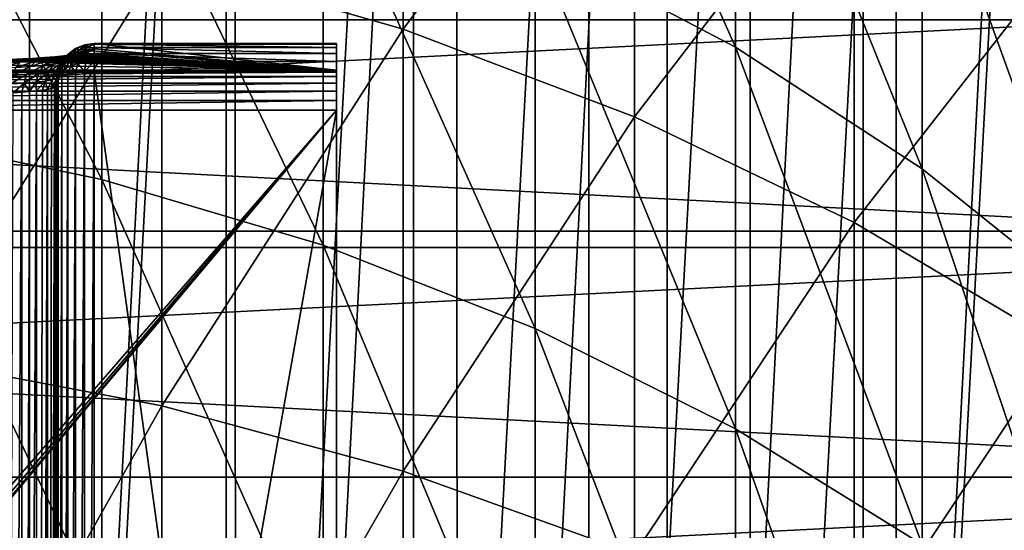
# Model space of a CAD drawing. Header units: millimetres. Extents: x -30 to 76, y -3 to 301.
# Tile 308 of 356: x 3.3 to 8.58, y 286.52 to 289.25. Entities that reach past the tile are written whole.
import ezdxf

# ---------------------------------------------------------------- set-up
doc = ezdxf.new("R2010")
doc.units = ezdxf.units.MM
doc.header["$LTSCALE"] = 81.481481
for name, color, linetype in [('132', 7, 'CONTINUOUS'), ('135', 7, 'CONTINUOUS'), ('183', 7, 'CONTINUOUS'), ('185', 7, 'CONTINUOUS'), ('186', 7, 'CONTINUOUS'), ('187', 7, 'CONTINUOUS'), ('189', 7, 'CONTINUOUS'), ('190', 7, 'CONTINUOUS'), ('199', 7, 'CONTINUOUS'), ('201', 7, 'CONTINUOUS'), ('210', 7, 'CONTINUOUS'), ('211', 7, 'CONTINUOUS'), ('212', 7, 'CONTINUOUS'), ('213', 7, 'CONTINUOUS'), ('280', 7, 'CONTINUOUS'), ('281', 7, 'CONTINUOUS'), ('407', 7, 'CONTINUOUS'), ('408', 7, 'CONTINUOUS')]:
    doc.layers.add(name, color=color, linetype=linetype)

msp = doc.modelspace()

# ---------------------------------------------------------------- linework, layer by layer
at = {"layer": '132', "color": 7, "linetype": 'CONTINUOUS', "true_color": 0xaaaaaa}
for points in [[(5.3576, 289.2033, 8.314), (4.064, 289.574, 8.0369), (5.3576, 291.3577, 11.4229), (5.3576, 289.2033, 8.314)], [(6.5996, 290.8633, 11.74), (5.3576, 289.2033, 8.314), (5.3576, 291.3577, 11.4229), (6.5996, 290.8633, 11.74)], [(6.5996, 288.7327, 8.6656), (5.3576, 289.2033, 8.314), (6.5996, 290.8633, 11.74), (6.5996, 288.7327, 8.6656)], [(7.778, 290.2687, 12.1213), (6.5996, 288.7327, 8.6656), (6.5996, 290.8633, 11.74), (7.778, 290.2687, 12.1213)], [(7.778, 288.1669, 9.0884), (6.5996, 288.7327, 8.6656), (7.778, 290.2687, 12.1213), (7.778, 288.1669, 9.0884)], [(8.8815, 289.5798, 12.5632), (7.778, 288.1669, 9.0884), (7.778, 290.2687, 12.1213), (8.8815, 289.5798, 12.5632)], [(4.064, 289.574, 8.0369), (2.7313, 287.4348, 4.8456), (2.7313, 289.8414, 7.8371), (4.064, 289.574, 8.0369)], [(4.064, 287.1823, 5.064), (2.7313, 287.4348, 4.8456), (4.064, 289.574, 8.0369), (4.064, 287.1823, 5.064)], [(5.3576, 289.2033, 8.314), (4.064, 287.1823, 5.064), (4.064, 289.574, 8.0369), (5.3576, 289.2033, 8.314)], [(8.8815, 287.5113, 9.5783), (7.778, 288.1669, 9.0884), (8.8815, 289.5798, 12.5632), (8.8815, 287.5113, 9.5783)], [(5.3576, 286.8323, 5.3668), (4.064, 287.1823, 5.064), (5.3576, 289.2033, 8.314), (5.3576, 286.8323, 5.3668)], [(6.5996, 288.7327, 8.6656), (5.3576, 286.8323, 5.3668), (5.3576, 289.2033, 8.314), (6.5996, 288.7327, 8.6656)], [(6.5996, 286.3881, 5.7512), (5.3576, 286.8323, 5.3668), (6.5996, 288.7327, 8.6656), (6.5996, 286.3881, 5.7512)], [(7.778, 288.1669, 9.0884), (6.5996, 286.3881, 5.7512), (6.5996, 288.7327, 8.6656), (7.778, 288.1669, 9.0884)], [(7.778, 285.8539, 6.2133), (6.5996, 286.3881, 5.7512), (7.778, 288.1669, 9.0884), (7.778, 285.8539, 6.2133)], [(8.8815, 287.5113, 9.5783), (7.778, 285.8539, 6.2133), (7.778, 288.1669, 9.0884), (8.8815, 287.5113, 9.5783)], [(8.8815, 285.2349, 6.7487), (7.778, 285.8539, 6.2133), (8.8815, 287.5113, 9.5783), (8.8815, 285.2349, 6.7487)], [(4.064, 287.1823, 5.064), (2.7313, 284.8207, 2.0336), (2.7313, 287.4348, 4.8456), (4.064, 287.1823, 5.064)], [(4.064, 284.5844, 2.2695), (2.7313, 284.8207, 2.0336), (4.064, 287.1823, 5.064), (4.064, 284.5844, 2.2695)], [(5.3576, 286.8323, 5.3668), (4.064, 284.5844, 2.2695), (4.064, 287.1823, 5.064), (5.3576, 286.8323, 5.3668)], [(5.3576, 284.2569, 2.5965), (4.064, 284.5844, 2.2695), (5.3576, 286.8323, 5.3668), (5.3576, 284.2569, 2.5965)], [(6.5996, 286.3881, 5.7512), (5.3576, 284.2569, 2.5965), (5.3576, 286.8323, 5.3668), (6.5996, 286.3881, 5.7512)]]:
    msp.add_3dface(points, dxfattribs=at)
at = {"layer": '135', "color": 7, "linetype": 'CONTINUOUS', "true_color": 0xaaaaaa}
for points in [[(6.0663, 289.67, 12.5053), (7.1409, 289.1062, 12.8669), (6.0663, 291.524, 15.6369), (6.0663, 289.67, 12.5053)], [(6.0663, 291.524, 15.6369), (7.1409, 289.1062, 12.8669), (7.1409, 290.9358, 15.9573), (6.0663, 291.524, 15.6369)], [(7.1409, 289.1062, 12.8669), (8.1422, 288.4538, 13.2853), (7.1409, 290.9358, 15.9573), (7.1409, 289.1062, 12.8669)], [(7.1409, 290.9358, 15.9573), (8.1422, 288.4538, 13.2853), (8.1422, 290.2552, 16.328), (7.1409, 290.9358, 15.9573)], [(2.5162, 288.6504, 8.7271), (3.742, 288.3961, 8.9171), (2.5162, 290.7768, 11.7955), (2.5162, 288.6504, 8.7271)], [(2.5162, 290.7768, 11.7955), (3.742, 288.3961, 8.9171), (3.742, 290.5096, 11.9668), (2.5162, 290.7768, 11.7955)], [(3.742, 288.3961, 8.9171), (4.9294, 288.0439, 9.1803), (3.742, 290.5096, 11.9668), (3.742, 288.3961, 8.9171)], [(3.742, 290.5096, 11.9668), (4.9294, 288.0439, 9.1803), (4.9294, 290.1394, 12.2043), (3.742, 290.5096, 11.9668)], [(8.1422, 288.4538, 13.2853), (9.0599, 287.7195, 13.7563), (8.1422, 290.2552, 16.328), (8.1422, 288.4538, 13.2853)], [(8.1422, 290.2552, 16.328), (9.0599, 287.7195, 13.7563), (9.0599, 289.4891, 16.7454), (8.1422, 290.2552, 16.328)], [(4.9294, 288.0439, 9.1803), (6.0663, 287.5972, 9.5141), (4.9294, 290.1394, 12.2043), (4.9294, 288.0439, 9.1803)], [(4.9294, 290.1394, 12.2043), (6.0663, 287.5972, 9.5141), (6.0663, 289.67, 12.5053), (4.9294, 290.1394, 12.2043)], [(6.0663, 287.5972, 9.5141), (7.1409, 287.0606, 9.9151), (6.0663, 289.67, 12.5053), (6.0663, 287.5972, 9.5141)], [(6.0663, 289.67, 12.5053), (7.1409, 287.0606, 9.9151), (7.1409, 289.1062, 12.8669), (6.0663, 289.67, 12.5053)], [(7.1409, 287.0606, 9.9151), (8.1422, 286.4398, 10.379), (7.1409, 289.1062, 12.8669), (7.1409, 287.0606, 9.9151)], [(7.1409, 289.1062, 12.8669), (8.1422, 286.4398, 10.379), (8.1422, 288.4538, 13.2853), (7.1409, 289.1062, 12.8669)], [(2.5162, 286.3103, 5.8184), (3.742, 286.0703, 6.026), (2.5162, 288.6504, 8.7271), (2.5162, 286.3103, 5.8184)], [(2.5162, 288.6504, 8.7271), (3.742, 286.0703, 6.026), (3.742, 288.3961, 8.9171), (2.5162, 288.6504, 8.7271)], [(8.1422, 286.4398, 10.379), (9.0599, 285.7409, 10.9012), (8.1422, 288.4538, 13.2853), (8.1422, 286.4398, 10.379)], [(8.1422, 288.4538, 13.2853), (9.0599, 285.7409, 10.9012), (9.0599, 287.7195, 13.7563), (8.1422, 288.4538, 13.2853)], [(3.742, 286.0703, 6.026), (4.9294, 285.7377, 6.3138), (3.742, 288.3961, 8.9171), (3.742, 286.0703, 6.026)], [(3.742, 288.3961, 8.9171), (4.9294, 285.7377, 6.3138), (4.9294, 288.0439, 9.1803), (3.742, 288.3961, 8.9171)], [(4.9294, 285.7377, 6.3138), (6.0663, 285.316, 6.6786), (4.9294, 288.0439, 9.1803), (4.9294, 285.7377, 6.3138)], [(4.9294, 288.0439, 9.1803), (6.0663, 285.316, 6.6786), (6.0663, 287.5972, 9.5141), (4.9294, 288.0439, 9.1803)], [(6.0663, 285.316, 6.6786), (7.1409, 284.8095, 7.1168), (6.0663, 287.5972, 9.5141), (6.0663, 285.316, 6.6786)], [(6.0663, 287.5972, 9.5141), (7.1409, 284.8095, 7.1168), (7.1409, 287.0606, 9.9151), (6.0663, 287.5972, 9.5141)], [(7.1409, 284.8095, 7.1168), (8.1422, 284.2233, 7.6239), (7.1409, 287.0606, 9.9151), (7.1409, 284.8095, 7.1168)], [(7.1409, 287.0606, 9.9151), (8.1422, 284.2233, 7.6239), (8.1422, 286.4398, 10.379), (7.1409, 287.0606, 9.9151)]]:
    msp.add_3dface(points, dxfattribs=at)
at = {"layer": '183', "color": 7, "linetype": 'CONTINUOUS', "true_color": 0xaaaaaa}
for points in [[(3.6476, 289.0747, 128.3664), (5, 288.9832, 129.4125), (3.6872, 289.0858, 128.2391), (3.6476, 289.0747, 128.3664)], [(3.6872, 289.0858, 128.2391), (5, 288.9832, 129.4125), (3.7, 289.0968, 128.114), (3.6872, 289.0858, 128.2391)], [(3.7, 289.0968, 128.114), (5, 288.9832, 129.4125), (3.7, 289.1256, 127.7848), (3.7, 289.0968, 128.114)], [(3.7, 289.1256, 127.7848), (5, 288.9832, 129.4125), (5, 289.1256, 127.7848), (3.7, 289.1256, 127.7848)], [(1.45, 288.9832, 129.4125), (5, 288.9832, 129.4125), (1.45, 289.0358, 128.8113), (1.45, 288.9832, 129.4125)], [(1.45, 289.0358, 128.8113), (5, 288.9832, 129.4125), (3, 289.0358, 128.8113), (1.45, 289.0358, 128.8113)], [(3, 289.0358, 128.8113), (5, 288.9832, 129.4125), (3.1257, 289.0369, 128.7986), (3, 289.0358, 128.8113)], [(3.1257, 289.0369, 128.7986), (5, 288.9832, 129.4125), (3.2536, 289.0403, 128.7592), (3.1257, 289.0369, 128.7986)], [(3.2536, 289.0403, 128.7592), (5, 288.9832, 129.4125), (3.3163, 289.0429, 128.7292), (3.2536, 289.0403, 128.7592)], [(3.3163, 289.0429, 128.7292), (5, 288.9832, 129.4125), (3.377, 289.0462, 128.6926), (3.3163, 289.0429, 128.7292)], [(3.377, 289.0462, 128.6926), (5, 288.9832, 129.4125), (3.4348, 289.0499, 128.6496), (3.377, 289.0462, 128.6926)], [(3.4348, 289.0499, 128.6496), (5, 288.9832, 129.4125), (3.4886, 289.0542, 128.6008), (3.4348, 289.0499, 128.6496)], [(3.4886, 289.0542, 128.6008), (5, 288.9832, 129.4125), (3.5376, 289.0589, 128.5471), (3.4886, 289.0542, 128.6008)], [(3.5376, 289.0589, 128.5471), (5, 288.9832, 129.4125), (3.5807, 289.0639, 128.4895), (3.5376, 289.0589, 128.5471)], [(3.5807, 289.0639, 128.4895), (5, 288.9832, 129.4125), (3.6175, 289.0692, 128.4289), (3.5807, 289.0639, 128.4895)], [(3.6175, 289.0692, 128.4289), (5, 288.9832, 129.4125), (3.6476, 289.0747, 128.3664), (3.6175, 289.0692, 128.4289)]]:
    msp.add_3dface(points, dxfattribs=at)
at = {"layer": '185', "color": 7, "linetype": 'CONTINUOUS', "true_color": 0xaaaaaa}
for points in [[(5, 288.9832, 129.4125), (1.45, 288.9832, 129.4125), (1.45, 288.972, 129.463), (5, 288.9832, 129.4125)], [(5, 288.972, 129.4632), (5, 288.9832, 129.4125), (1.45, 288.972, 129.463), (5, 288.972, 129.4632)], [(5, 288.9481, 129.5093), (5, 288.972, 129.4632), (1.45, 288.9482, 129.5092), (5, 288.9481, 129.5093)], [(1.45, 288.9482, 129.5092), (5, 288.972, 129.4632), (1.45, 288.972, 129.463), (1.45, 288.9482, 129.5092)], [(1.45, 288.9132, 129.5476), (5, 288.9481, 129.5093), (1.45, 288.9482, 129.5092), (1.45, 288.9132, 129.5476)], [(5, 288.9132, 129.5477), (5, 288.9481, 129.5093), (1.45, 288.9132, 129.5476), (5, 288.9132, 129.5477)], [(5, 288.8695, 129.5758), (5, 288.9132, 129.5477), (1.45, 288.8696, 129.5758), (5, 288.8695, 129.5758)], [(1.45, 288.8696, 129.5758), (5, 288.9132, 129.5477), (1.45, 288.9132, 129.5476), (1.45, 288.8696, 129.5758)], [(1.45, 288.8201, 129.5918), (5, 288.8695, 129.5758), (1.45, 288.8696, 129.5758), (1.45, 288.8201, 129.5918)], [(5, 288.8201, 129.5918), (5, 288.8695, 129.5758), (1.45, 288.8201, 129.5918), (5, 288.8201, 129.5918)], [(5, 288.7682, 129.5944), (5, 288.8201, 129.5918), (1.45, 288.7682, 129.5944), (5, 288.7682, 129.5944)], [(1.45, 288.7682, 129.5944), (5, 288.8201, 129.5918), (1.45, 288.8201, 129.5918), (1.45, 288.7682, 129.5944)]]:
    msp.add_3dface(points, dxfattribs=at)
at = {"layer": '186', "color": 7, "linetype": 'CONTINUOUS', "true_color": 0xaaaaaa}
for points in [[(5, 289.1256, 127.7848), (5, 288.9832, 129.4125), (5, 279.5751, 125.0546), (5, 289.1256, 127.7848)], [(5, 289.1227, 127.7292), (5, 289.1256, 127.7848), (5, 279.5751, 125.0546), (5, 289.1227, 127.7292)], [(5, 289.1045, 127.6766), (5, 289.1227, 127.7292), (5, 279.5751, 125.0546), (5, 289.1045, 127.6766)], [(5, 289.0726, 127.631), (5, 289.1045, 127.6766), (5, 279.5751, 125.0546), (5, 289.0726, 127.631)], [(5, 289.0294, 127.5959), (5, 289.0726, 127.631), (5, 279.5751, 125.0546), (5, 289.0294, 127.5959)], [(5, 288.9781, 127.5742), (5, 289.0294, 127.5959), (5, 279.5751, 125.0546), (5, 288.9781, 127.5742)], [(5, 288.9832, 129.4125), (5, 288.972, 129.4632), (5, 275.4583, 123.8541), (5, 288.9832, 129.4125)], [(5, 279.5751, 125.0546), (5, 288.9832, 129.4125), (5, 275.4583, 123.8541), (5, 279.5751, 125.0546)], [(5, 288.972, 129.4632), (5, 288.9481, 129.5093), (5, 275.4583, 123.8541), (5, 288.972, 129.4632)], [(5, 288.9481, 129.5093), (5, 288.9132, 129.5477), (5, 275.4583, 123.8541), (5, 288.9481, 129.5093)], [(5, 288.9132, 129.5477), (5, 288.8695, 129.5758), (5, 275.4583, 123.8541), (5, 288.9132, 129.5477)], [(5, 288.8695, 129.5758), (5, 288.8201, 129.5918), (5, 275.4583, 123.8541), (5, 288.8695, 129.5758)], [(5, 288.8201, 129.5918), (5, 288.7682, 129.5944), (5, 275.4583, 123.8541), (5, 288.8201, 129.5918)], [(5, 288.7682, 129.5944), (5, 279.194, 128.8409), (5, 275.4583, 123.8541), (5, 288.7682, 129.5944)]]:
    msp.add_3dface(points, dxfattribs=at)
at = {"layer": '187', "color": 7, "linetype": 'CONTINUOUS', "true_color": 0xaaaaaa}
for points in [[(3.5, 288.9263, 127.7674), (3.5, 284.2069, 126.5028), (3.5, 288.9119, 127.9325), (3.5, 288.9263, 127.7674)], [(3.5, 288.9119, 127.9325), (3.5, 284.2069, 126.5028), (3.5, 288.8975, 128.0965), (3.5, 288.9119, 127.9325)], [(3.5, 288.8975, 128.0965), (3.5, 284.2069, 126.5028), (3.5, 281.9263, 127.4253), (3.5, 288.8975, 128.0965)]]:
    msp.add_3dface(points, dxfattribs=at)
at = {"layer": '189', "color": 7, "linetype": 'CONTINUOUS', "true_color": 0xaaaaaa}
for points in [[(3.6, 289.0989, 127.7825), (3.5586, 289.0672, 127.7797), (3.6, 289.0701, 128.1116), (3.6, 289.0989, 127.7825)], [(3.6482, 289.1188, 127.7842), (3.6, 289.0989, 127.7825), (3.6021, 289.0713, 128.1117), (3.6482, 289.1188, 127.7842)], [(3.6021, 289.0713, 128.1117), (3.6, 289.0989, 127.7825), (3.6, 289.0701, 128.1116), (3.6021, 289.0713, 128.1117)], [(3.6482, 289.09, 128.1134), (3.6482, 289.1188, 127.7842), (3.6021, 289.0713, 128.1117), (3.6482, 289.09, 128.1134)], [(3.7, 289.0968, 128.114), (3.7, 289.1256, 127.7848), (3.6482, 289.1188, 127.7842), (3.7, 289.0968, 128.114)], [(3.7, 289.0968, 128.114), (3.6482, 289.1188, 127.7842), (3.6511, 289.0907, 128.1134), (3.7, 289.0968, 128.114)], [(3.6511, 289.0907, 128.1134), (3.6482, 289.1188, 127.7842), (3.6482, 289.09, 128.1134), (3.6511, 289.0907, 128.1134)], [(3.5586, 289.0672, 127.7797), (3.5268, 289.026, 127.7761), (3.5585, 289.0383, 128.1088), (3.5586, 289.0672, 127.7797)], [(3.5585, 289.0383, 128.1088), (3.5268, 289.026, 127.7761), (3.5268, 288.9971, 128.1052), (3.5585, 289.0383, 128.1088)], [(3.6, 289.0701, 128.1116), (3.5586, 289.0672, 127.7797), (3.5585, 289.0383, 128.1088), (3.6, 289.0701, 128.1116)], [(3.5068, 288.9779, 127.7719), (3.5, 288.9263, 127.7674), (3.5068, 288.9491, 128.101), (3.5068, 288.9779, 127.7719)], [(3.5268, 289.026, 127.7761), (3.5068, 288.9779, 127.7719), (3.5268, 288.9971, 128.1052), (3.5268, 289.026, 127.7761)], [(3.5268, 288.9971, 128.1052), (3.5068, 288.9779, 127.7719), (3.5255, 288.9949, 128.105), (3.5268, 288.9971, 128.1052)], [(3.5255, 288.9949, 128.105), (3.5068, 288.9779, 127.7719), (3.5068, 288.9491, 128.101), (3.5255, 288.9949, 128.105)], [(3.5068, 288.9491, 128.101), (3.5, 288.9263, 127.7674), (3.506, 288.9461, 128.1008), (3.5068, 288.9491, 128.101)], [(3.5, 288.9263, 127.7674), (3.5, 288.9119, 127.9325), (3.506, 288.9461, 128.1008), (3.5, 288.9263, 127.7674)], [(3.5, 288.9119, 127.9325), (3.5, 288.8975, 128.0965), (3.506, 288.9461, 128.1008), (3.5, 288.9119, 127.9325)]]:
    msp.add_3dface(points, dxfattribs=at)
at = {"layer": '190', "color": 7, "linetype": 'CONTINUOUS', "true_color": 0xaaaaaa}
for points in [[(3.6125, 289.0715, 128.3355), (3.6416, 289.081, 128.2262), (3.5663, 289.0536, 128.3171), (3.6125, 289.0715, 128.3355)], [(3.5663, 289.0536, 128.3171), (3.6416, 289.081, 128.2262), (3.5933, 289.0623, 128.216), (3.5663, 289.0536, 128.3171)], [(3.6511, 289.0907, 128.1134), (3.6482, 289.09, 128.1134), (3.5933, 289.0623, 128.216), (3.6511, 289.0907, 128.1134)], [(3.6416, 289.081, 128.2262), (3.6511, 289.0907, 128.1134), (3.5933, 289.0623, 128.216), (3.6416, 289.081, 128.2262)], [(3.6482, 289.09, 128.1134), (3.6021, 289.0713, 128.1117), (3.5933, 289.0623, 128.216), (3.6482, 289.09, 128.1134)], [(3.6476, 289.0747, 128.3664), (3.6872, 289.0858, 128.2391), (3.6125, 289.0715, 128.3355), (3.6476, 289.0747, 128.3664)], [(3.6125, 289.0715, 128.3355), (3.6872, 289.0858, 128.2391), (3.6416, 289.081, 128.2262), (3.6125, 289.0715, 128.3355)], [(3.6872, 289.0858, 128.2391), (3.7, 289.0968, 128.114), (3.6416, 289.081, 128.2262), (3.6872, 289.0858, 128.2391)], [(3.7, 289.0968, 128.114), (3.6511, 289.0907, 128.1134), (3.6416, 289.081, 128.2262), (3.7, 289.0968, 128.114)], [(3.2065, 289.0227, 128.6768), (3.3017, 289.0265, 128.6324), (3.1914, 288.9937, 128.6329), (3.2065, 289.0227, 128.6768)], [(3.1914, 288.9937, 128.6329), (3.3017, 289.0265, 128.6324), (3.2798, 288.9972, 128.5917), (3.1914, 288.9937, 128.6329)], [(3.2233, 289.0377, 128.7246), (3.3263, 289.0419, 128.6765), (3.2065, 289.0227, 128.6768), (3.2233, 289.0377, 128.7246)], [(3.2065, 289.0227, 128.6768), (3.3263, 289.0419, 128.6765), (3.3017, 289.0265, 128.6324), (3.2065, 289.0227, 128.6768)], [(3.2536, 289.0403, 128.7592), (3.3163, 289.0429, 128.7292), (3.2233, 289.0377, 128.7246), (3.2536, 289.0403, 128.7592)], [(3.2233, 289.0377, 128.7246), (3.3163, 289.0429, 128.7292), (3.3263, 289.0419, 128.6765), (3.2233, 289.0377, 128.7246)], [(3.3017, 289.0265, 128.6324), (3.3878, 289.0317, 128.5722), (3.2798, 288.9972, 128.5917), (3.3017, 289.0265, 128.6324)], [(3.2798, 288.9972, 128.5917), (3.3878, 289.0317, 128.5722), (3.3596, 289.0019, 128.5359), (3.2798, 288.9972, 128.5917)], [(3.3263, 289.0419, 128.6765), (3.4194, 289.0475, 128.6114), (3.3017, 289.0265, 128.6324), (3.3263, 289.0419, 128.6765)], [(3.3017, 289.0265, 128.6324), (3.4194, 289.0475, 128.6114), (3.3878, 289.0317, 128.5722), (3.3017, 289.0265, 128.6324)], [(3.3163, 289.0429, 128.7292), (3.377, 289.0462, 128.6926), (3.3263, 289.0419, 128.6765), (3.3163, 289.0429, 128.7292)], [(3.377, 289.0462, 128.6926), (3.4348, 289.0499, 128.6496), (3.3263, 289.0419, 128.6765), (3.377, 289.0462, 128.6926)], [(3.3263, 289.0419, 128.6765), (3.4348, 289.0499, 128.6496), (3.4194, 289.0475, 128.6114), (3.3263, 289.0419, 128.6765)], [(3.3878, 289.0317, 128.5722), (3.462, 289.0381, 128.498), (3.3596, 289.0019, 128.5359), (3.3878, 289.0317, 128.5722)], [(3.3596, 289.0019, 128.5359), (3.462, 289.0381, 128.498), (3.4284, 289.0078, 128.4671), (3.3596, 289.0019, 128.5359)], [(3.4194, 289.0475, 128.6114), (3.4997, 289.0545, 128.5312), (3.3878, 289.0317, 128.5722), (3.4194, 289.0475, 128.6114)], [(3.3878, 289.0317, 128.5722), (3.4997, 289.0545, 128.5312), (3.462, 289.0381, 128.498), (3.3878, 289.0317, 128.5722)], [(3.4194, 289.0475, 128.6114), (3.4886, 289.0542, 128.6008), (3.4997, 289.0545, 128.5312), (3.4194, 289.0475, 128.6114)], [(3.4348, 289.0499, 128.6496), (3.4886, 289.0542, 128.6008), (3.4194, 289.0475, 128.6114), (3.4348, 289.0499, 128.6496)], [(3.462, 289.0381, 128.498), (3.5221, 289.0455, 128.4121), (3.4284, 289.0078, 128.4671), (3.462, 289.0381, 128.498)], [(3.4284, 289.0078, 128.4671), (3.5221, 289.0455, 128.4121), (3.4842, 289.0146, 128.3874), (3.4284, 289.0078, 128.4671)], [(3.4997, 289.0545, 128.5312), (3.5647, 289.0625, 128.4382), (3.462, 289.0381, 128.498), (3.4997, 289.0545, 128.5312)], [(3.462, 289.0381, 128.498), (3.5647, 289.0625, 128.4382), (3.5221, 289.0455, 128.4121), (3.462, 289.0381, 128.498)], [(3.5221, 289.0455, 128.4121), (3.5663, 289.0536, 128.3171), (3.4842, 289.0146, 128.3874), (3.5221, 289.0455, 128.4121)], [(3.4842, 289.0146, 128.3874), (3.5663, 289.0536, 128.3171), (3.5252, 289.0221, 128.2993), (3.4842, 289.0146, 128.3874)], [(3.4886, 289.0542, 128.6008), (3.5376, 289.0589, 128.5471), (3.4997, 289.0545, 128.5312), (3.4886, 289.0542, 128.6008)], [(3.5252, 289.0221, 128.2993), (3.5502, 289.0301, 128.2055), (3.494, 288.9797, 128.2842), (3.5252, 289.0221, 128.2993)], [(3.494, 288.9797, 128.2842), (3.5502, 289.0301, 128.2055), (3.5176, 288.9871, 128.196), (3.494, 288.9797, 128.2842)], [(3.5376, 289.0589, 128.5471), (3.5807, 289.0639, 128.4895), (3.4997, 289.0545, 128.5312), (3.5376, 289.0589, 128.5471)], [(3.4997, 289.0545, 128.5312), (3.5807, 289.0639, 128.4895), (3.5647, 289.0625, 128.4382), (3.4997, 289.0545, 128.5312)], [(3.5585, 289.0383, 128.1088), (3.5268, 288.9971, 128.1052), (3.5176, 288.9871, 128.196), (3.5585, 289.0383, 128.1088)], [(3.5502, 289.0301, 128.2055), (3.5585, 289.0383, 128.1088), (3.5176, 288.9871, 128.196), (3.5502, 289.0301, 128.2055)], [(3.5647, 289.0625, 128.4382), (3.6125, 289.0715, 128.3355), (3.5221, 289.0455, 128.4121), (3.5647, 289.0625, 128.4382)], [(3.5221, 289.0455, 128.4121), (3.6125, 289.0715, 128.3355), (3.5663, 289.0536, 128.3171), (3.5221, 289.0455, 128.4121)], [(3.5663, 289.0536, 128.3171), (3.5933, 289.0623, 128.216), (3.5252, 289.0221, 128.2993), (3.5663, 289.0536, 128.3171)], [(3.5252, 289.0221, 128.2993), (3.5933, 289.0623, 128.216), (3.5502, 289.0301, 128.2055), (3.5252, 289.0221, 128.2993)], [(3.6021, 289.0713, 128.1117), (3.6, 289.0701, 128.1116), (3.5502, 289.0301, 128.2055), (3.6021, 289.0713, 128.1117)], [(3.5933, 289.0623, 128.216), (3.6021, 289.0713, 128.1117), (3.5502, 289.0301, 128.2055), (3.5933, 289.0623, 128.216)], [(3.6, 289.0701, 128.1116), (3.5585, 289.0383, 128.1088), (3.5502, 289.0301, 128.2055), (3.6, 289.0701, 128.1116)], [(3.6175, 289.0692, 128.4289), (3.6476, 289.0747, 128.3664), (3.5647, 289.0625, 128.4382), (3.6175, 289.0692, 128.4289)], [(3.5647, 289.0625, 128.4382), (3.6476, 289.0747, 128.3664), (3.6125, 289.0715, 128.3355), (3.5647, 289.0625, 128.4382)], [(3.5807, 289.0639, 128.4895), (3.6175, 289.0692, 128.4289), (3.5647, 289.0625, 128.4382), (3.5807, 289.0639, 128.4895)], [(3.2798, 288.9972, 128.5917), (3.3596, 289.0019, 128.5359), (3.2631, 288.9564, 128.5591), (3.2798, 288.9972, 128.5917)], [(3.2631, 288.9564, 128.5591), (3.3596, 289.0019, 128.5359), (3.3382, 288.9609, 128.5067), (3.2631, 288.9564, 128.5591)], [(3.3596, 289.0019, 128.5359), (3.4284, 289.0078, 128.4671), (3.3382, 288.9609, 128.5067), (3.3596, 289.0019, 128.5359)], [(3.3382, 288.9609, 128.5067), (3.4284, 289.0078, 128.4671), (3.403, 288.9663, 128.442), (3.3382, 288.9609, 128.5067)], [(3.4284, 289.0078, 128.4671), (3.4842, 289.0146, 128.3874), (3.403, 288.9663, 128.442), (3.4284, 289.0078, 128.4671)], [(3.403, 288.9663, 128.442), (3.4842, 289.0146, 128.3874), (3.4554, 288.9727, 128.3671), (3.403, 288.9663, 128.442)], [(3.4554, 288.9727, 128.3671), (3.494, 288.9797, 128.2842), (3.4384, 288.9247, 128.353), (3.4554, 288.9727, 128.3671)], [(3.4384, 288.9247, 128.353), (3.494, 288.9797, 128.2842), (3.4756, 288.9315, 128.2733), (3.4384, 288.9247, 128.353)], [(3.4842, 289.0146, 128.3874), (3.5252, 289.0221, 128.2993), (3.4554, 288.9727, 128.3671), (3.4842, 289.0146, 128.3874)], [(3.4554, 288.9727, 128.3671), (3.5252, 289.0221, 128.2993), (3.494, 288.9797, 128.2842), (3.4554, 288.9727, 128.3671)], [(3.494, 288.9797, 128.2842), (3.5176, 288.9871, 128.196), (3.4756, 288.9315, 128.2733), (3.494, 288.9797, 128.2842)], [(3.4756, 288.9315, 128.2733), (3.5176, 288.9871, 128.196), (3.4984, 288.9386, 128.1884), (3.4756, 288.9315, 128.2733)], [(3.5255, 288.9949, 128.105), (3.5068, 288.9491, 128.101), (3.4984, 288.9386, 128.1884), (3.5255, 288.9949, 128.105)], [(3.5176, 288.9871, 128.196), (3.5255, 288.9949, 128.105), (3.4984, 288.9386, 128.1884), (3.5176, 288.9871, 128.196)], [(3.5268, 288.9971, 128.1052), (3.5255, 288.9949, 128.105), (3.5176, 288.9871, 128.196), (3.5268, 288.9971, 128.1052)], [(3.2631, 288.9564, 128.5591), (3.3382, 288.9609, 128.5067), (3.2532, 288.9092, 128.5378), (3.2631, 288.9564, 128.5591)], [(3.2532, 288.9092, 128.5378), (3.3382, 288.9609, 128.5067), (3.3255, 288.9134, 128.4873), (3.2532, 288.9092, 128.5378)], [(3.3382, 288.9609, 128.5067), (3.403, 288.9663, 128.442), (3.3255, 288.9134, 128.4873), (3.3382, 288.9609, 128.5067)], [(3.3255, 288.9134, 128.4873), (3.403, 288.9663, 128.442), (3.3878, 288.9187, 128.4251), (3.3255, 288.9134, 128.4873)], [(3.403, 288.9663, 128.442), (3.4554, 288.9727, 128.3671), (3.3878, 288.9187, 128.4251), (3.403, 288.9663, 128.442)], [(3.3878, 288.9187, 128.4251), (3.4554, 288.9727, 128.3671), (3.4384, 288.9247, 128.353), (3.3878, 288.9187, 128.4251)], [(3.3878, 288.9187, 128.4251), (3.4384, 288.9247, 128.353), (3.3909, 288.8714, 128.4072), (3.3878, 288.9187, 128.4251)], [(3.3909, 288.8714, 128.4072), (3.4384, 288.9247, 128.353), (3.4234, 288.8753, 128.3616), (3.3909, 288.8714, 128.4072)], [(3.4234, 288.8753, 128.3616), (3.4384, 288.9247, 128.353), (3.4505, 288.8794, 128.3127), (3.4234, 288.8753, 128.3616)], [(3.4384, 288.9247, 128.353), (3.4756, 288.9315, 128.2733), (3.4505, 288.8794, 128.3127), (3.4384, 288.9247, 128.353)], [(3.4505, 288.8794, 128.3127), (3.4756, 288.9315, 128.2733), (3.4719, 288.8837, 128.2611), (3.4505, 288.8794, 128.3127)], [(3.4756, 288.9315, 128.2733), (3.4984, 288.9386, 128.1884), (3.4719, 288.8837, 128.2611), (3.4756, 288.9315, 128.2733)], [(3.4719, 288.8837, 128.2611), (3.4984, 288.9386, 128.1884), (3.4875, 288.8882, 128.2074), (3.4719, 288.8837, 128.2611)], [(3.4875, 288.8882, 128.2074), (3.4984, 288.9386, 128.1884), (3.4969, 288.8929, 128.1523), (3.4875, 288.8882, 128.2074)], [(3.506, 288.9461, 128.1008), (3.5, 288.8975, 128.0965), (3.4969, 288.8929, 128.1523), (3.506, 288.9461, 128.1008)], [(3.4984, 288.9386, 128.1884), (3.506, 288.9461, 128.1008), (3.4969, 288.8929, 128.1523), (3.4984, 288.9386, 128.1884)], [(3.5068, 288.9491, 128.101), (3.506, 288.9461, 128.1008), (3.4984, 288.9386, 128.1884), (3.5068, 288.9491, 128.101)], [(3.2532, 288.9092, 128.5378), (3.3255, 288.9134, 128.4873), (3.266, 288.8621, 128.5184), (3.2532, 288.9092, 128.5378)], [(3.266, 288.8621, 128.5184), (3.3255, 288.9134, 128.4873), (3.3117, 288.8648, 128.4861), (3.266, 288.8621, 128.5184)], [(3.3117, 288.8648, 128.4861), (3.3255, 288.9134, 128.4873), (3.3536, 288.868, 128.4489), (3.3117, 288.8648, 128.4861)], [(3.3255, 288.9134, 128.4873), (3.3878, 288.9187, 128.4251), (3.3536, 288.868, 128.4489), (3.3255, 288.9134, 128.4873)], [(3.3536, 288.868, 128.4489), (3.3878, 288.9187, 128.4251), (3.3909, 288.8714, 128.4072), (3.3536, 288.868, 128.4489)]]:
    msp.add_3dface(points, dxfattribs=at)
at = {"layer": '199', "color": 7, "linetype": 'CONTINUOUS', "true_color": 0xaaaaaa}
for points in [[(5, 288.7682, 129.5944), (1.4141, 284.517, 129.2599), (1.3691, 284.4446, 129.2542), (5, 288.7682, 129.5944)], [(5, 288.7682, 129.5944), (1.3691, 284.4446, 129.2542), (3.3, 279.194, 128.8409), (5, 288.7682, 129.5944)], [(5, 288.7682, 129.5944), (1.4413, 284.5969, 129.2662), (1.4141, 284.517, 129.2599), (5, 288.7682, 129.5944)], [(5, 288.7682, 129.5944), (1.45, 284.6807, 129.2728), (1.4413, 284.5969, 129.2662), (5, 288.7682, 129.5944)], [(5, 288.7682, 129.5944), (1.45, 288.7682, 129.5944), (1.45, 284.6807, 129.2728), (5, 288.7682, 129.5944)], [(5, 279.194, 128.8409), (5, 288.7682, 129.5944), (3.3, 279.194, 128.8409), (5, 279.194, 128.8409)]]:
    msp.add_3dface(points, dxfattribs=at)
at = {"layer": '201', "color": 7, "linetype": 'CONTINUOUS', "true_color": 0xaaaaaa}
for points in [[(3.3117, 288.8648, 128.4861), (3.3536, 288.868, 128.4489), (3.3163, 274.8688, 127.1348), (3.3117, 288.8648, 128.4861)], [(3.3536, 288.868, 128.4489), (3.3909, 288.8714, 128.4072), (3.3163, 274.8688, 127.1348), (3.3536, 288.868, 128.4489)], [(3.3163, 274.8688, 127.1348), (3.3909, 288.8714, 128.4072), (3.3943, 274.8905, 127.0567), (3.3163, 274.8688, 127.1348)], [(3.3909, 288.8714, 128.4072), (3.4234, 288.8753, 128.3616), (3.3943, 274.8905, 127.0567), (3.3909, 288.8714, 128.4072)], [(3.4234, 288.8753, 128.3616), (3.4505, 288.8794, 128.3127), (3.3943, 274.8905, 127.0567), (3.4234, 288.8753, 128.3616)], [(3.3943, 274.8905, 127.0567), (3.4505, 288.8794, 128.3127), (3.4522, 274.9068, 126.9638), (3.3943, 274.8905, 127.0567)], [(3.4505, 288.8794, 128.3127), (3.4719, 288.8837, 128.2611), (3.4522, 274.9068, 126.9638), (3.4505, 288.8794, 128.3127)], [(3.4719, 288.8837, 128.2611), (3.4875, 288.8882, 128.2074), (3.4522, 274.9068, 126.9638), (3.4719, 288.8837, 128.2611)], [(3.4522, 274.9068, 126.9638), (3.4875, 288.8882, 128.2074), (3.4879, 274.9168, 126.8603), (3.4522, 274.9068, 126.9638)], [(3.4875, 288.8882, 128.2074), (3.4969, 288.8929, 128.1523), (3.4879, 274.9168, 126.8603), (3.4875, 288.8882, 128.2074)], [(3.4969, 288.8929, 128.1523), (3.5, 281.9263, 127.4253), (3.4879, 274.9168, 126.8603), (3.4969, 288.8929, 128.1523)], [(3.5, 288.8975, 128.0965), (3.5, 281.9263, 127.4253), (3.4969, 288.8929, 128.1523), (3.5, 288.8975, 128.0965)], [(3.266, 288.8621, 128.5184), (3.3117, 288.8648, 128.4861), (3.2214, 274.8431, 127.1936), (3.266, 288.8621, 128.5184)], [(3.2214, 274.8431, 127.1936), (3.3117, 288.8648, 128.4861), (3.3163, 274.8688, 127.1348), (3.2214, 274.8431, 127.1936)]]:
    msp.add_3dface(points, dxfattribs=at)
at = {"layer": '210', "color": 7, "linetype": 'CONTINUOUS', "true_color": 0xaaaaaa}
for points in [[(5, 288.9781, 127.5742), (5, 279.5751, 125.0546), (3.7, 288.9781, 127.5742), (5, 288.9781, 127.5742)], [(3.7, 288.9781, 127.5742), (5, 279.5751, 125.0546), (3.7, 284.2819, 126.3158), (3.7, 288.9781, 127.5742)]]:
    msp.add_3dface(points, dxfattribs=at)
at = {"layer": '211', "color": 7, "linetype": 'CONTINUOUS', "true_color": 0xaaaaaa}
for points in [[(3.7, 289.1256, 127.7848), (5, 289.1256, 127.7848), (5, 289.1227, 127.7292), (3.7, 289.1256, 127.7848)], [(3.7, 289.1256, 127.7848), (5, 289.1227, 127.7292), (3.7, 289.1227, 127.7292), (3.7, 289.1256, 127.7848)], [(5, 289.1227, 127.7292), (5, 289.1045, 127.6766), (3.7, 289.1227, 127.7292), (5, 289.1227, 127.7292)], [(3.7, 289.1227, 127.7292), (5, 289.1045, 127.6766), (3.7, 289.1045, 127.6765), (3.7, 289.1227, 127.7292)], [(5, 289.1045, 127.6766), (5, 289.0726, 127.631), (3.7, 289.1045, 127.6765), (5, 289.1045, 127.6766)], [(3.7, 289.1045, 127.6765), (5, 289.0726, 127.631), (3.7, 289.0725, 127.6309), (3.7, 289.1045, 127.6765)], [(5, 289.0726, 127.631), (5, 289.0294, 127.5959), (3.7, 289.0725, 127.6309), (5, 289.0726, 127.631)], [(3.7, 289.0725, 127.6309), (5, 289.0294, 127.5959), (3.7, 289.0292, 127.5958), (3.7, 289.0725, 127.6309)], [(5, 289.0294, 127.5959), (5, 288.9781, 127.5742), (3.7, 289.0292, 127.5958), (5, 289.0294, 127.5959)], [(5, 288.9781, 127.5742), (3.7, 288.9781, 127.5742), (3.7, 289.0292, 127.5958), (5, 288.9781, 127.5742)]]:
    msp.add_3dface(points, dxfattribs=at)
at = {"layer": '212', "color": 7, "linetype": 'CONTINUOUS', "true_color": 0xaaaaaa}
for points in [[(3.5436, 289.0487, 127.7436), (3.5586, 289.0672, 127.7797), (3.5753, 289.0798, 127.7375), (3.5436, 289.0487, 127.7436)], [(3.5436, 289.0487, 127.7436), (3.5753, 289.0798, 127.7375), (3.5436, 289.0374, 127.7107), (3.5436, 289.0487, 127.7436)], [(3.5436, 289.0374, 127.7107), (3.5753, 289.0798, 127.7375), (3.5753, 289.0656, 127.6963), (3.5436, 289.0374, 127.7107)], [(3.5586, 289.0672, 127.7797), (3.6, 289.0989, 127.7825), (3.5753, 289.0798, 127.7375), (3.5586, 289.0672, 127.7797)], [(3.5753, 289.0798, 127.7375), (3.6, 289.0989, 127.7825), (3.6132, 289.1032, 127.733), (3.5753, 289.0798, 127.7375)], [(3.5753, 289.0798, 127.7375), (3.6132, 289.1032, 127.733), (3.5753, 289.0656, 127.6963), (3.5753, 289.0798, 127.7375)], [(3.5753, 289.0656, 127.6963), (3.6132, 289.1032, 127.733), (3.6132, 289.0869, 127.6855), (3.5753, 289.0656, 127.6963)], [(3.5753, 289.0656, 127.6963), (3.6132, 289.0869, 127.6855), (3.5753, 289.0406, 127.6607), (3.5753, 289.0656, 127.6963)], [(3.5753, 289.0406, 127.6607), (3.6132, 289.0869, 127.6855), (3.6132, 289.0581, 127.6444), (3.5753, 289.0406, 127.6607)], [(3.6, 289.0989, 127.7825), (3.6482, 289.1188, 127.7842), (3.6132, 289.1032, 127.733), (3.6, 289.0989, 127.7825)], [(3.6132, 289.1032, 127.733), (3.6482, 289.1188, 127.7842), (3.6555, 289.1177, 127.7302), (3.6132, 289.1032, 127.733)], [(3.6132, 289.1032, 127.733), (3.6555, 289.1177, 127.7302), (3.6132, 289.0869, 127.6855), (3.6132, 289.1032, 127.733)], [(3.6132, 289.0869, 127.6855), (3.6555, 289.1177, 127.7302), (3.6555, 289.1, 127.6788), (3.6132, 289.0869, 127.6855)], [(3.6132, 289.0869, 127.6855), (3.6555, 289.1, 127.6788), (3.6132, 289.0581, 127.6444), (3.6132, 289.0869, 127.6855)], [(3.6132, 289.0581, 127.6444), (3.6555, 289.1, 127.6788), (3.6555, 289.0689, 127.6343), (3.6132, 289.0581, 127.6444)], [(3.6482, 289.1188, 127.7842), (3.7, 289.1256, 127.7848), (3.6555, 289.1177, 127.7302), (3.6482, 289.1188, 127.7842)], [(3.7, 289.1256, 127.7848), (3.7, 289.1227, 127.7292), (3.6555, 289.1177, 127.7302), (3.7, 289.1256, 127.7848)], [(3.7, 289.1227, 127.7292), (3.7, 289.1045, 127.6765), (3.6555, 289.1, 127.6788), (3.7, 289.1227, 127.7292)], [(3.6555, 289.1177, 127.7302), (3.7, 289.1227, 127.7292), (3.6555, 289.1, 127.6788), (3.6555, 289.1177, 127.7302)], [(3.7, 289.1045, 127.6765), (3.7, 289.0725, 127.6309), (3.6555, 289.0689, 127.6343), (3.7, 289.1045, 127.6765)], [(3.6555, 289.1, 127.6788), (3.7, 289.1045, 127.6765), (3.6555, 289.0689, 127.6343), (3.6555, 289.1, 127.6788)], [(3.5198, 289.0115, 127.7508), (3.5268, 289.026, 127.7761), (3.5436, 289.0487, 127.7436), (3.5198, 289.0115, 127.7508)], [(3.5198, 289.0115, 127.7508), (3.5436, 289.0487, 127.7436), (3.5198, 289.0036, 127.7279), (3.5198, 289.0115, 127.7508)], [(3.5198, 289.0036, 127.7279), (3.5436, 289.0487, 127.7436), (3.5436, 289.0374, 127.7107), (3.5198, 289.0036, 127.7279)], [(3.5198, 289.0036, 127.7279), (3.5436, 289.0374, 127.7107), (3.5198, 288.9898, 127.7081), (3.5198, 289.0036, 127.7279)], [(3.5198, 288.9898, 127.7081), (3.5436, 289.0374, 127.7107), (3.5436, 289.0175, 127.6823), (3.5198, 288.9898, 127.7081)], [(3.5268, 289.026, 127.7761), (3.5586, 289.0672, 127.7797), (3.5436, 289.0487, 127.7436), (3.5268, 289.026, 127.7761)], [(3.5436, 289.0374, 127.7107), (3.5753, 289.0656, 127.6963), (3.5436, 289.0175, 127.6823), (3.5436, 289.0374, 127.7107)], [(3.5436, 289.0175, 127.6823), (3.5753, 289.0656, 127.6963), (3.5753, 289.0406, 127.6607), (3.5436, 289.0175, 127.6823)], [(3.5436, 289.0175, 127.6823), (3.5753, 289.0406, 127.6607), (3.5436, 288.9905, 127.6604), (3.5436, 289.0175, 127.6823)], [(3.5436, 288.9905, 127.6604), (3.5753, 289.0406, 127.6607), (3.5753, 289.0068, 127.6333), (3.5436, 288.9905, 127.6604)], [(3.5753, 289.0406, 127.6607), (3.6132, 289.0581, 127.6444), (3.5753, 289.0068, 127.6333), (3.5753, 289.0406, 127.6607)], [(3.5753, 289.0068, 127.6333), (3.6132, 289.0581, 127.6444), (3.6132, 289.019, 127.6128), (3.5753, 289.0068, 127.6333)], [(3.6132, 289.0581, 127.6444), (3.6555, 289.0689, 127.6343), (3.6132, 289.019, 127.6128), (3.6132, 289.0581, 127.6444)], [(3.6132, 289.019, 127.6128), (3.6555, 289.0689, 127.6343), (3.6555, 289.0266, 127.6001), (3.6132, 289.019, 127.6128)], [(3.6132, 289.019, 127.6128), (3.6555, 289.0266, 127.6001), (3.6482, 288.9763, 127.5808), (3.6132, 289.019, 127.6128)], [(3.7, 289.0292, 127.5958), (3.7, 288.9781, 127.5742), (3.6482, 288.9763, 127.5808), (3.7, 289.0292, 127.5958)], [(3.6555, 289.0266, 127.6001), (3.7, 289.0292, 127.5958), (3.6482, 288.9763, 127.5808), (3.6555, 289.0266, 127.6001)], [(3.7, 289.0725, 127.6309), (3.7, 289.0292, 127.5958), (3.6555, 289.0266, 127.6001), (3.7, 289.0725, 127.6309)], [(3.6555, 289.0689, 127.6343), (3.7, 289.0725, 127.6309), (3.6555, 289.0266, 127.6001), (3.6555, 289.0689, 127.6343)], [(3.5, 288.9263, 127.7674), (3.5068, 288.9779, 127.7719), (3.505, 288.97, 127.7589), (3.5, 288.9263, 127.7674)], [(3.505, 288.97, 127.7589), (3.5068, 288.9779, 127.7719), (3.5198, 289.0115, 127.7508), (3.505, 288.97, 127.7589)], [(3.505, 288.97, 127.7589), (3.5198, 289.0115, 127.7508), (3.505, 288.966, 127.7471), (3.505, 288.97, 127.7589)], [(3.505, 288.966, 127.7471), (3.5198, 289.0115, 127.7508), (3.5198, 289.0036, 127.7279), (3.505, 288.966, 127.7471)], [(3.505, 288.966, 127.7471), (3.5198, 289.0036, 127.7279), (3.505, 288.9589, 127.737), (3.505, 288.966, 127.7471)], [(3.505, 288.9589, 127.737), (3.5198, 289.0036, 127.7279), (3.5198, 288.9898, 127.7081), (3.505, 288.9589, 127.737)], [(3.505, 288.9589, 127.737), (3.5198, 288.9898, 127.7081), (3.505, 288.9492, 127.7292), (3.505, 288.9589, 127.737)], [(3.505, 288.9492, 127.7292), (3.5198, 288.9898, 127.7081), (3.5198, 288.971, 127.6929), (3.505, 288.9492, 127.7292)], [(3.5068, 288.9779, 127.7719), (3.5268, 289.026, 127.7761), (3.5198, 289.0115, 127.7508), (3.5068, 288.9779, 127.7719)], [(3.5198, 288.9898, 127.7081), (3.5436, 289.0175, 127.6823), (3.5198, 288.971, 127.6929), (3.5198, 288.9898, 127.7081)], [(3.5198, 288.971, 127.6929), (3.5436, 289.0175, 127.6823), (3.5436, 288.9905, 127.6604), (3.5198, 288.971, 127.6929)], [(3.5198, 288.971, 127.6929), (3.5436, 288.9905, 127.6604), (3.5268, 288.9522, 127.6708), (3.5198, 288.971, 127.6929)], [(3.5268, 288.9522, 127.6708), (3.5436, 288.9905, 127.6604), (3.5586, 288.9629, 127.6308), (3.5268, 288.9522, 127.6708)], [(3.5436, 288.9905, 127.6604), (3.5753, 289.0068, 127.6333), (3.5586, 288.9629, 127.6308), (3.5436, 288.9905, 127.6604)], [(3.5586, 288.9629, 127.6308), (3.5753, 289.0068, 127.6333), (3.6, 288.9712, 127.6001), (3.5586, 288.9629, 127.6308)], [(3.5753, 289.0068, 127.6333), (3.6132, 289.019, 127.6128), (3.6, 288.9712, 127.6001), (3.5753, 289.0068, 127.6333)], [(3.6, 288.9712, 127.6001), (3.6132, 289.019, 127.6128), (3.6482, 288.9763, 127.5808), (3.6, 288.9712, 127.6001)], [(3.5, 288.9263, 127.7674), (3.505, 288.97, 127.7589), (3.505, 288.966, 127.7471), (3.5, 288.9263, 127.7674)], [(3.5, 288.9263, 127.7674), (3.505, 288.966, 127.7471), (3.505, 288.9589, 127.737), (3.5, 288.9263, 127.7674)], [(3.5, 288.9263, 127.7674), (3.505, 288.9589, 127.737), (3.505, 288.9492, 127.7292), (3.5, 288.9263, 127.7674)], [(3.5, 288.9263, 127.7674), (3.505, 288.9492, 127.7292), (3.5068, 288.9397, 127.7174), (3.5, 288.9263, 127.7674)], [(3.505, 288.9492, 127.7292), (3.5198, 288.971, 127.6929), (3.5068, 288.9397, 127.7174), (3.505, 288.9492, 127.7292)], [(3.5068, 288.9397, 127.7174), (3.5198, 288.971, 127.6929), (3.5268, 288.9522, 127.6708), (3.5068, 288.9397, 127.7174)]]:
    msp.add_3dface(points, dxfattribs=at)
at = {"layer": '213', "color": 7, "linetype": 'CONTINUOUS', "true_color": 0xaaaaaa}
for points in [[(3.6, 288.9712, 127.6001), (3.6482, 288.9763, 127.5808), (3.6001, 279.5682, 125.0805), (3.6, 288.9712, 127.6001)], [(3.6001, 279.5682, 125.0805), (3.6482, 288.9763, 127.5808), (3.6484, 279.5733, 125.0612), (3.6001, 279.5682, 125.0805)], [(3.6482, 288.9763, 127.5808), (3.7, 288.9781, 127.5742), (3.6484, 279.5733, 125.0612), (3.6482, 288.9763, 127.5808)], [(3.7, 288.9781, 127.5742), (3.7, 284.2819, 126.3158), (3.6484, 279.5733, 125.0612), (3.7, 288.9781, 127.5742)], [(3.5, 279.5233, 125.2478), (3.5, 284.2069, 126.5028), (3.5068, 288.9397, 127.7174), (3.5, 279.5233, 125.2478)], [(3.5, 279.5233, 125.2478), (3.5068, 288.9397, 127.7174), (3.5068, 279.5367, 125.1978), (3.5, 279.5233, 125.2478)], [(3.5, 284.2069, 126.5028), (3.5, 288.9263, 127.7674), (3.5068, 288.9397, 127.7174), (3.5, 284.2069, 126.5028)], [(3.5068, 288.9397, 127.7174), (3.5268, 288.9522, 127.6708), (3.5068, 279.5367, 125.1978), (3.5068, 288.9397, 127.7174)], [(3.5068, 279.5367, 125.1978), (3.5268, 288.9522, 127.6708), (3.5268, 279.5492, 125.1512), (3.5068, 279.5367, 125.1978)], [(3.5268, 288.9522, 127.6708), (3.5586, 288.9629, 127.6308), (3.5268, 279.5492, 125.1512), (3.5268, 288.9522, 127.6708)], [(3.5268, 279.5492, 125.1512), (3.5586, 288.9629, 127.6308), (3.5587, 279.5599, 125.1112), (3.5268, 279.5492, 125.1512)], [(3.5586, 288.9629, 127.6308), (3.6, 288.9712, 127.6001), (3.5587, 279.5599, 125.1112), (3.5586, 288.9629, 127.6308)], [(3.5587, 279.5599, 125.1112), (3.6, 288.9712, 127.6001), (3.6001, 279.5682, 125.0805), (3.5587, 279.5599, 125.1112)]]:
    msp.add_3dface(points, dxfattribs=at)
at = {"layer": '280', "color": 7, "linetype": 'CONTINUOUS', "true_color": 0xaaaaaa}
for points in [[(-12.7914, 289.4275, 239), (-12.9916, 288.1197, 239), (12.7914, 289.4275, 239), (-12.7914, 289.4275, 239)], [(12.7914, 289.4275, 239), (-12.9916, 288.1197, 239), (12.9916, 288.1197, 239), (12.7914, 289.4275, 239)], [(-13.0584, 286.8, 239), (13.0584, 286.8, 239), (12.9916, 288.1197, 239), (-13.0584, 286.8, 239)], [(-12.9916, 288.1197, 239), (-13.0584, 286.8, 239), (12.9916, 288.1197, 239), (-12.9916, 288.1197, 239)], [(-12.9916, 285.4803, 239), (13.0584, 286.8, 239), (-13.0584, 286.8, 239), (-12.9916, 285.4803, 239)], [(12.9916, 285.4803, 239), (13.0584, 286.8, 239), (-12.9916, 285.4803, 239), (12.9916, 285.4803, 239)]]:
    msp.add_3dface(points, dxfattribs=at)
at = {"layer": '281', "color": 7, "linetype": 'CONTINUOUS', "true_color": 0xaaaaaa}
for points in [[(-11.2235, 290.4456, 237), (11.5431, 289.2524, 237), (-11.5431, 289.2524, 237), (-11.2235, 290.4456, 237)], [(11.2235, 290.4456, 237), (11.5431, 289.2524, 237), (-11.2235, 290.4456, 237), (11.2235, 290.4456, 237)], [(-11.5431, 289.2524, 237), (11.7362, 288.0322, 237), (-11.7362, 288.0322, 237), (-11.5431, 289.2524, 237)], [(11.5431, 289.2524, 237), (11.7362, 288.0322, 237), (-11.5431, 289.2524, 237), (11.5431, 289.2524, 237)], [(-11.7362, 288.0322, 237), (11.8007, 286.8, 237), (-11.8007, 286.8, 237), (-11.7362, 288.0322, 237)], [(11.7362, 288.0322, 237), (11.8007, 286.8, 237), (-11.7362, 288.0322, 237), (11.7362, 288.0322, 237)], [(-11.8007, 286.8, 237), (11.8007, 286.8, 237), (11.7362, 285.5678, 237), (-11.8007, 286.8, 237)], [(-11.7362, 285.5678, 237), (-11.8007, 286.8, 237), (11.7362, 285.5678, 237), (-11.7362, 285.5678, 237)]]:
    msp.add_3dface(points, dxfattribs=at)
at = {"layer": '407', "color": 7, "linetype": 'CONTINUOUS', "true_color": 0xaaaaaa}
for points in [[(4.456, 298.4099, 112.1993), (3.2182, 298.812, 112.1993), (3.223, 274.7893, 112.1993), (4.456, 298.4099, 112.1993)], [(4.4606, 275.1919, 112.1993), (4.456, 298.4099, 112.1993), (3.223, 274.7893, 112.1993), (4.4606, 275.1919, 112.1993)], [(5.645, 297.8806, 112.1993), (4.456, 298.4099, 112.1993), (4.4606, 275.1919, 112.1993), (5.645, 297.8806, 112.1993)], [(5.6494, 275.7217, 112.1993), (5.645, 297.8806, 112.1993), (4.4606, 275.1919, 112.1993), (5.6494, 275.7217, 112.1993)], [(6.7722, 297.2299, 112.1993), (5.645, 297.8806, 112.1993), (5.6494, 275.7217, 112.1993), (6.7722, 297.2299, 112.1993)], [(6.7763, 276.3728, 112.1993), (6.7722, 297.2299, 112.1993), (5.6494, 275.7217, 112.1993), (6.7763, 276.3728, 112.1993)], [(7.8251, 296.465, 112.1993), (6.7722, 297.2299, 112.1993), (6.7763, 276.3728, 112.1993), (7.8251, 296.465, 112.1993)], [(7.829, 277.1381, 112.1993), (7.8251, 296.465, 112.1993), (6.7763, 276.3728, 112.1993), (7.829, 277.1381, 112.1993)], [(8.7925, 295.5942, 112.1993), (7.8251, 296.465, 112.1993), (7.829, 277.1381, 112.1993), (8.7925, 295.5942, 112.1993)], [(8.7959, 278.0093, 112.1993), (8.7925, 295.5942, 112.1993), (7.829, 277.1381, 112.1993), (8.7959, 278.0093, 112.1993)]]:
    msp.add_3dface(points, dxfattribs=at)
at = {"layer": '408', "color": 7, "linetype": 'CONTINUOUS', "true_color": 0xaaaaaa}
for points in [[(3.3527, 296.7504, 95.8066), (2.2572, 276.5455, 95.8066), (2.2572, 297.0545, 95.8066), (3.3527, 296.7504, 95.8066)], [(3.3527, 276.8496, 95.8066), (2.2572, 276.5455, 95.8066), (3.3527, 296.7504, 95.8066), (3.3527, 276.8496, 95.8066)], [(4.4089, 296.3295, 95.8066), (3.3527, 276.8496, 95.8066), (3.3527, 296.7504, 95.8066), (4.4089, 296.3295, 95.8066)], [(4.4089, 277.2705, 95.8066), (3.3527, 276.8496, 95.8066), (4.4089, 296.3295, 95.8066), (4.4089, 277.2705, 95.8066)], [(5.4133, 295.797, 95.8066), (4.4089, 277.2705, 95.8066), (4.4089, 296.3295, 95.8066), (5.4133, 295.797, 95.8066)], [(5.4133, 277.803, 95.8066), (4.4089, 277.2705, 95.8066), (5.4133, 295.797, 95.8066), (5.4133, 277.803, 95.8066)], [(6.3543, 295.159, 95.8066), (5.4133, 277.803, 95.8066), (5.4133, 295.797, 95.8066), (6.3543, 295.159, 95.8066)], [(6.3543, 278.441, 95.8066), (5.4133, 277.803, 95.8066), (6.3543, 295.159, 95.8066), (6.3543, 278.441, 95.8066)], [(7.2209, 294.4229, 95.8066), (6.3543, 278.441, 95.8066), (6.3543, 295.159, 95.8066), (7.2209, 294.4229, 95.8066)], [(7.2209, 279.1771, 95.8066), (6.3543, 278.441, 95.8066), (7.2209, 294.4229, 95.8066), (7.2209, 279.1771, 95.8066)], [(8.0027, 293.5975, 95.8066), (7.2209, 279.1771, 95.8066), (7.2209, 294.4229, 95.8066), (8.0027, 293.5975, 95.8066)], [(8.0027, 280.0025, 95.8066), (7.2209, 279.1771, 95.8066), (8.0027, 293.5975, 95.8066), (8.0027, 280.0025, 95.8066)], [(8.6907, 292.6925, 95.8066), (8.0027, 280.0025, 95.8066), (8.0027, 293.5975, 95.8066), (8.6907, 292.6925, 95.8066)], [(8.6907, 280.9075, 95.8066), (8.0027, 280.0025, 95.8066), (8.6907, 292.6925, 95.8066), (8.6907, 280.9075, 95.8066)]]:
    msp.add_3dface(points, dxfattribs=at)

doc.saveas('drawing.dxf')
